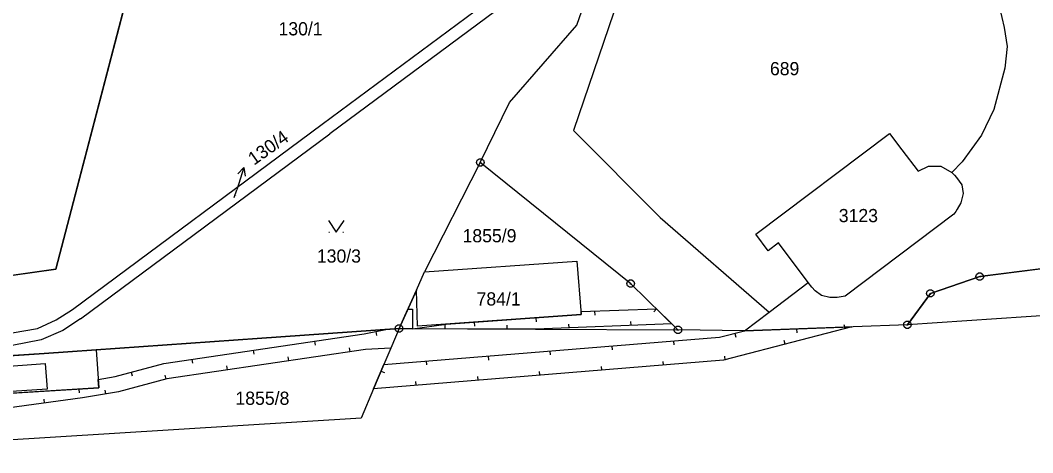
# Model space of a CAD drawing. Extents: x -777309 to -774195, y -1144706 to -1143600.
# Drawn here: x -774798.5 to -774667.9, y -1144421.7 to -1144365.9 of the extents above; entities that cross this region are included whole.
import ezdxf

# ---------------------------------------------------------------- set-up
doc = ezdxf.new("R2010")
doc.units = 0
for name, color, linetype in [('1', 7, 'Continuous'), ('11', 7, 'Continuous'), ('12', 7, 'Continuous'), ('13', 7, 'Continuous'), ('2', 7, 'Continuous'), ('3', 7, 'Continuous'), ('4', 7, 'Continuous'), ('7', 7, 'Continuous'), ('8', 7, 'Continuous')]:
    doc.layers.add(name, color=color, linetype=linetype)

msp = doc.modelspace()

# ---------------------------------------------------------------- linework, layer by layer
at = {"layer": '1'}
for p, q in [((-774759.55, -1144379.36), (-774721.28, -1144350.96)), ((-774782, -1144352.41), (-774793.9, -1144398.06)), ((-774674.98, -1144352.29), (-774671.58, -1144366.89)), ((-774722.22, -1144353.64), (-774758.58, -1144380.6)), ((-774726.72, -1144366.58), (-774722.22, -1144353.64)), ((-774735.41, -1144376.57), (-774726.72, -1144366.58)), ((-774671.58, -1144366.89), (-774671.23, -1144369.33)), ((-774671.23, -1144369.33), (-774671.51, -1144372.15)), ((-774671.51, -1144372.15), (-774672.94, -1144377.45)), ((-774739.17, -1144384.29), (-774735.41, -1144376.57)), ((-774672.94, -1144377.45), (-774674.52, -1144380.78)), ((-774791.79, -1144403.24), (-774759.55, -1144379.36)), ((-774790.75, -1144404.47), (-774758.58, -1144380.6)), ((-774703.65, -1144393.52), (-774686.4, -1144380.55)), ((-774686.4, -1144380.55), (-774684.78, -1144382.68)), ((-774674.52, -1144380.78), (-774677, -1144384.21)), ((-774684.78, -1144382.68), (-774682.71, -1144385.42)), ((-774678.35, -1144385.59), (-774677, -1144384.21)), ((-774739.17, -1144384.29), (-774746.37, -1144398.39)), ((-774719.77, -1144399.93), (-774739.17, -1144384.29)), ((-774682.71, -1144385.42), (-774681.35, -1144384.78)), ((-774681.35, -1144384.78), (-774679.77, -1144384.78)), ((-774679.77, -1144384.78), (-774678.35, -1144385.59)), ((-774678.35, -1144385.59), (-774678.22, -1144385.7)), ((-774678.22, -1144385.7), (-774678, -1144385.92)), ((-774678, -1144385.92), (-774677.73, -1144386.24)), ((-774677.73, -1144386.24), (-774677.08, -1144387.19)), ((-774677.08, -1144387.19), (-774676.89, -1144388.31)), ((-774676.89, -1144388.31), (-774677.17, -1144389.51)), ((-774677.85, -1144390.62), (-774678.09, -1144390.96)), ((-774677.67, -1144390.33), (-774677.85, -1144390.62)), ((-774677.17, -1144389.51), (-774677.67, -1144390.33)), ((-774678.09, -1144390.96), (-774692.11, -1144401.52)), ((-774702.03, -1144395.67), (-774703.65, -1144393.52)), ((-774700.7, -1144394.67), (-774702.03, -1144395.67)), ((-774696.86, -1144399.77), (-774700.7, -1144394.67)), ((-774746.37, -1144398.39), (-774726.72, -1144397.01)), ((-774726.72, -1144397.01), (-774726.15, -1144403.92)), ((-774674.74, -1144399.02), (-774657.29, -1144396.79)), ((-774793.9, -1144398.06), (-774804.69, -1144399.57)), ((-774747.42, -1144400.74), (-774746.37, -1144398.39)), ((-774701.89, -1144403.58), (-774696.86, -1144399.77)), ((-774696.39, -1144400.39), (-774696.86, -1144399.77)), ((-774681.12, -1144401.18), (-774674.74, -1144399.02)), ((-774749.65, -1144405.72), (-774747.42, -1144400.74)), ((-774747.27, -1144405.4), (-774747.42, -1144400.74)), ((-774713.68, -1144405.89), (-774719.77, -1144399.93)), ((-774695.97, -1144400.86), (-774696.39, -1144400.39)), ((-774695.18, -1144401.46), (-774695.97, -1144400.86)), ((-774619.26, -1144400.93), (-774684.08, -1144405.23)), ((-774684.08, -1144405.23), (-774681.12, -1144401.18)), ((-774694.07, -1144401.71), (-774695.18, -1144401.46)), ((-774693.14, -1144401.71), (-774694.07, -1144401.71)), ((-774692.11, -1144401.52), (-774693.14, -1144401.71)), ((-774793.89, -1144404.6), (-774791.79, -1144403.24)), ((-774705.08, -1144406), (-774701.89, -1144403.58)), ((-774796.3, -1144405.69), (-774793.89, -1144404.6)), ((-774790.75, -1144404.47), (-774793.02, -1144405.95)), ((-774726.15, -1144403.92), (-774747.27, -1144405.4)), ((-774799.57, -1144406.26), (-774796.3, -1144405.69)), ((-774793.02, -1144405.95), (-774795.8, -1144407.18)), ((-774788.71, -1144408.47), (-774749.65, -1144405.72)), ((-774705.08, -1144406), (-774713.68, -1144405.89)), ((-774684.08, -1144405.23), (-774705.08, -1144406)), ((-774795.8, -1144407.18), (-774799.56, -1144407.9)), ((-774788.71, -1144408.47), (-774788.39, -1144413.36)), ((-774788.39, -1144413.36), (-774811.97, -1144414.8))]:
    msp.add_line(p, q, dxfattribs=at)
for points in [[(-774749.65, -1144405.72), (-774750.72, -1144408.24), (-774751.62, -1144410.36), (-774752.94, -1144413.48), (-774754.55, -1144417.27), (-774825.82, -1144421.69), (-774826.54, -1144421.73)], [(-774749.65, -1144405.72), (-774732.03, -1144405.8), (-774713.68, -1144405.89)], [(-774812.25, -1144410.04), (-774795.44, -1144408.94), (-774788.71, -1144408.47)]]:
    msp.add_lwpolyline(points, dxfattribs=at)
at = {"layer": '11'}
for points in [[(-774793.9, -1144398.06), (-774782, -1144352.41), (-774780.31, -1144345.89), (-774798.77, -1144341.16), (-774820.92, -1144335.47), (-774824.66, -1144334.51), (-774827.09, -1144338.8), (-774831.16, -1144350.65), (-774805.38, -1144359.83), (-774817.65, -1144394.5), (-774804.69, -1144399.57)], [(-774795.3, -1144410.21), (-774795.05, -1144413.55), (-774820.71, -1144415.2), (-774821.03, -1144412.09)]]:
    msp.add_lwpolyline(points, close=True, dxfattribs=at)
msp.add_lwpolyline([(-774566.01, -1144382.16), (-774647.24, -1144389.17), (-774657.71, -1144390.07), (-774657.29, -1144396.79), (-774674.74, -1144399.02), (-774681.12, -1144401.18), (-774684.08, -1144405.23), (-774705.08, -1144406), (-774713.68, -1144405.89), (-774719.77, -1144399.93), (-774739.17, -1144384.29), (-774746.37, -1144398.39), (-774726.72, -1144397.01), (-774726.15, -1144403.92), (-774747.27, -1144405.4), (-774747.42, -1144400.74), (-774749.65, -1144405.72), (-774795.44, -1144408.94), (-774821.85, -1144410.67)], dxfattribs=at)
at = {"layer": '12'}
for p, q in [((-774788.71, -1144408.47), (-774788.39, -1144413.36)), ((-774788.39, -1144413.36), (-774811.97, -1144414.8))]:
    msp.add_line(p, q, dxfattribs=at)
msp.add_lwpolyline([(-774812.25, -1144410.04), (-774795.44, -1144408.94), (-774788.71, -1144408.47)], dxfattribs=at)
at = {"layer": '13'}
for p, q in [((-774724.42, -1144403.47), (-774724.41, -1144403.97)), ((-774716.44, -1144403.19), (-774716.78, -1144403.55)), ((-774739.97, -1144404.89), (-774739.93, -1144405.39)), ((-774731.99, -1144404.33), (-774731.95, -1144404.83)), ((-774719.72, -1144405.32), (-774719.74, -1144404.82)), ((-774752.66, -1144406.1), (-774752.56, -1144406.59)), ((-774743.71, -1144405.75), (-774743.71, -1144405.25)), ((-774735.71, -1144405.78), (-774735.71, -1144405.28)), ((-774727.71, -1144405.63), (-774727.73, -1144405.13)), ((-774706.33, -1144406.33), (-774706.2, -1144406.81)), ((-774698.38, -1144405.75), (-774698.36, -1144406.25)), ((-774692.09, -1144405.71), (-774692.22, -1144405.23)), ((-774760.56, -1144407.35), (-774760.48, -1144407.84)), ((-774714.24, -1144407.32), (-774714.2, -1144407.82)), ((-774699.83, -1144407.73), (-774699.96, -1144407.25)), ((-774768.47, -1144408.52), (-774768.4, -1144409.02)), ((-774755.96, -1144408.7), (-774756.03, -1144408.2)), ((-774730.19, -1144408.62), (-774730.15, -1144409.12)), ((-774722.22, -1144407.97), (-774722.18, -1144408.47)), ((-774776.38, -1144409.69), (-774776.31, -1144410.19)), ((-774763.87, -1144409.86), (-774763.94, -1144409.37)), ((-774746.14, -1144409.91), (-774746.1, -1144410.41)), ((-774738.16, -1144409.27), (-774738.12, -1144409.77)), ((-774715.54, -1144410.44), (-774715.58, -1144409.94)), ((-774707.57, -1144409.79), (-774707.61, -1144409.29)), ((-774784.2, -1144411.35), (-774784.07, -1144411.83)), ((-774771.78, -1144411.03), (-774771.86, -1144410.54)), ((-774751.98, -1144411.2), (-774751.51, -1144411.39)), ((-774731.49, -1144411.74), (-774731.53, -1144411.24)), ((-774723.51, -1144411.09), (-774723.55, -1144410.59)), ((-774779.7, -1144412.22), (-774779.83, -1144411.73)), ((-774747.43, -1144413.03), (-774747.48, -1144412.53)), ((-774739.46, -1144412.38), (-774739.5, -1144411.89)), ((-774790.94, -1144413.52), (-774790.91, -1144414.01)), ((-774787.46, -1144414.14), (-774787.54, -1144413.65)), ((-774795.37, -1144415.33), (-774795.43, -1144414.83))]:
    msp.add_line(p, q, dxfattribs=at)
for points in [[(-774749.65, -1144405.72), (-774748.53, -1144403.21), (-774747.9, -1144403.21), (-774747.92, -1144405.73)], [(-774747.92, -1144405.73), (-774743.58, -1144405.14), (-774726.15, -1144403.92), (-774726.18, -1144403.53), (-774716.45, -1144403.18), (-774714.47, -1144405.11), (-774732.03, -1144405.8)], [(-774749.65, -1144405.72), (-774750.72, -1144408.24), (-774753.96, -1144408.4), (-774779.6, -1144412.19), (-774785.85, -1144413.86), (-774790.46, -1144414.66), (-774811.56, -1144417.52), (-774824.34, -1144416.52), (-774823.51, -1144414.57), (-774811.62, -1144415.51), (-774801.84, -1144414.18), (-774788.39, -1144413.36), (-774788.46, -1144412.28), (-774786.28, -1144411.9), (-774780, -1144410.23), (-774754.16, -1144406.4), (-774751.36, -1144405.84)], [(-774751.62, -1144410.36), (-774708.3, -1144406.84), (-774705.08, -1144406), (-774691.25, -1144405.49), (-774707.8, -1144409.81), (-774752.94, -1144413.48)]]:
    msp.add_lwpolyline(points, close=True, dxfattribs=at)
at = {"layer": '3'}
for p, q in [((-774758.7, -1144393.28), (-774758.6, -1144393.28)), ((-774756.9, -1144393.28), (-774756.8, -1144393.28))]:
    msp.add_line(p, q, dxfattribs=at)
msp.add_lwpolyline([(-774758.75, -1144391.78), (-774757.75, -1144393.28), (-774756.75, -1144391.78)], dxfattribs=at)
at = {"layer": '4'}
for p, q in [((-774717.01, -1144350.41), (-774727.14, -1144380.18)), ((-774727.14, -1144380.18), (-774715.99, -1144391.37)), ((-774715.99, -1144391.37), (-774701.89, -1144403.58))]:
    msp.add_line(p, q, dxfattribs=at)
at = {"layer": '7'}
for p in [(-774769.68, -1144384.95), (-774770.92, -1144388.83)]:
    msp.add_line(p, (-774770.59, -1144387.81), dxfattribs=at)
msp.add_lwpolyline([(-774770.46, -1144385.75), (-774769.68, -1144384.95), (-774769.51, -1144386.06)], dxfattribs=at)
at = {"layer": '8'}
for p, q in [((-774739.29, -1144384.29), (-774739.05, -1144384.29)), ((-774674.86, -1144399.02), (-774674.62, -1144399.02)), ((-774719.89, -1144399.93), (-774719.65, -1144399.93)), ((-774681.24, -1144401.18), (-774681, -1144401.18)), ((-774749.77, -1144405.72), (-774749.53, -1144405.72)), ((-774713.8, -1144405.89), (-774713.56, -1144405.89)), ((-774684.2, -1144405.23), (-774683.96, -1144405.23))]:
    msp.add_line(p, q, dxfattribs=at)
for points in [[(-774739.02, -1144383.81), (-774738.77, -1144383.99), (-774738.67, -1144384.28), (-774738.77, -1144384.57), (-774739.02, -1144384.75), (-774739.33, -1144384.75), (-774739.58, -1144384.57), (-774739.68, -1144384.28), (-774739.58, -1144383.99), (-774739.33, -1144383.81)], [(-774674.59, -1144398.54), (-774674.34, -1144398.72), (-774674.24, -1144399.01), (-774674.34, -1144399.3), (-774674.59, -1144399.48), (-774674.9, -1144399.48), (-774675.15, -1144399.3), (-774675.25, -1144399.01), (-774675.15, -1144398.72), (-774674.9, -1144398.54)], [(-774719.62, -1144399.45), (-774719.37, -1144399.63), (-774719.27, -1144399.92), (-774719.37, -1144400.21), (-774719.62, -1144400.39), (-774719.93, -1144400.39), (-774720.18, -1144400.21), (-774720.28, -1144399.92), (-774720.18, -1144399.63), (-774719.93, -1144399.45)], [(-774680.97, -1144400.7), (-774680.72, -1144400.88), (-774680.62, -1144401.17), (-774680.72, -1144401.46), (-774680.97, -1144401.64), (-774681.28, -1144401.64), (-774681.53, -1144401.46), (-774681.63, -1144401.17), (-774681.53, -1144400.88), (-774681.28, -1144400.7)], [(-774683.93, -1144404.75), (-774683.68, -1144404.93), (-774683.58, -1144405.22), (-774683.68, -1144405.51), (-774683.93, -1144405.69), (-774684.24, -1144405.69), (-774684.49, -1144405.51), (-774684.59, -1144405.22), (-774684.49, -1144404.93), (-774684.24, -1144404.75)], [(-774749.5, -1144405.24), (-774749.25, -1144405.42), (-774749.15, -1144405.71), (-774749.25, -1144406), (-774749.5, -1144406.18), (-774749.81, -1144406.18), (-774750.06, -1144406), (-774750.16, -1144405.71), (-774750.06, -1144405.42), (-774749.81, -1144405.24)], [(-774713.53, -1144405.41), (-774713.28, -1144405.59), (-774713.18, -1144405.88), (-774713.28, -1144406.17), (-774713.53, -1144406.35), (-774713.84, -1144406.35), (-774714.09, -1144406.17), (-774714.19, -1144405.88), (-774714.09, -1144405.59), (-774713.84, -1144405.41)]]:
    msp.add_lwpolyline(points, close=True, dxfattribs=at)

# ---------------------------------------------------------------- texts
at = {"layer": '2'}
for s, p in [('130/1', (-774765.2, -1144367.9)), ('689', (-774701.81, -1144373.04)), ('3123', (-774692.93, -1144391.99)), ('1855/9', (-774741.46, -1144394.59)), ('130/3', (-774760.25, -1144397.21)), ('784/1', (-774739.65, -1144402.74)), ('1855/8', (-774770.75, -1144415.55))]:
    msp.add_text(s, height=1.7, dxfattribs=at).set_placement(p)
msp.add_text('130/4', height=0.1, rotation=36.3255, dxfattribs=at).set_placement((-774770.9, -1144388.82))
at = {"layer": '7'}
msp.add_text('130/4', height=1.7, rotation=35.4088, dxfattribs=at).set_placement((-774768.36, -1144384.72))

doc.saveas('drawing.dxf')
